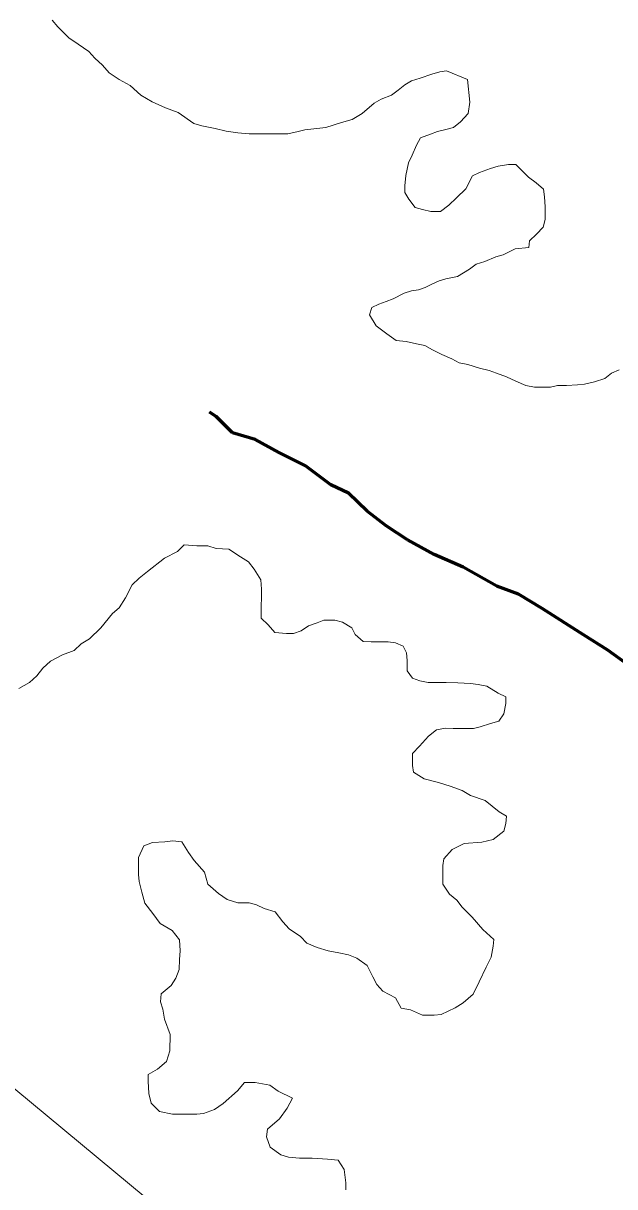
# Model space of a CAD drawing. Extents: x 553962 to 842807, y 8883888 to 9032388.
# Drawn here: x 802881.4 to 803056.4, y 9015168.2 to 9015512.3 of the extents above; entities that cross this region are included whole.
import ezdxf

# ---------------------------------------------------------------- set-up
doc = ezdxf.new("R2010")
doc.units = 0
doc.header["$LTSCALE"] = 200
doc.linetypes.add('LONG_DASH_SHORT_DASH', pattern=[9.9, 6, -1.2, 1.5, -1.2])
for name, color, linetype, lineweight in [('23', 7, 'Continuous', 13), ('25', 7, 'Continuous', 13), ('7', 7, 'LONG_DASH_SHORT_DASH', 60), ('8', 7, 'Continuous', 13)]:
    doc.layers.add(name, color=color, linetype=linetype, lineweight=lineweight)

msp = doc.modelspace()

# ---------------------------------------------------------------- linework, layer by layer
at = {"layer": '23'}
for points in [[(803012.8, 9015495.7), (803006.6, 9015498.3), (803004.6, 9015498), (803002.3, 9015497.3), (802998.8, 9015496.1), (802996.3, 9015495.3), (802994.3, 9015494.1), (802992.3, 9015492.6), (802990.3, 9015491.1), (802987.3, 9015489.9), (802985.2, 9015488.7), (802981.7, 9015485.7), (802978.7, 9015483.9), (802975.5, 9015483), (802970.9, 9015481.5), (802964.7, 9015480.8), (802962.7, 9015480.3), (802959.7, 9015479.6), (802956.2, 9015479.6), (802953.2, 9015479.6), (802950.2, 9015479.6), (802948.2, 9015479.6), (802944.9, 9015479.9), (802941.4, 9015480.4), (802938.2, 9015481.2), (802934.2, 9015482), (802931.9, 9015482.7), (802927.2, 9015486), (802923.5, 9015487.3), (802919.5, 9015489.1), (802916.2, 9015491.1), (802913, 9015493.9), (802909.8, 9015495.7), (802906.8, 9015497.7), (802904.8, 9015500), (802902.6, 9015502), (802900.8, 9015504), (802897.6, 9015506.2), (802894.9, 9015508), (802891.6, 9015511.3), (802889.9, 9015513.3)], [(803057.7, 9015409.8), (803055.4, 9015408.8), (803053.4, 9015407.3), (803050.4, 9015406.3), (803047.4, 9015405.6), (803045.4, 9015405.4), (803042.1, 9015405.2), (803039.4, 9015405.2), (803037.4, 9015404.7), (803034.6, 9015404.7), (803032.6, 9015404.7), (803030.1, 9015405.2), (803027.1, 9015406.5), (803024.4, 9015407.8), (803021.4, 9015408.8), (803019.2, 9015409.6), (803016.4, 9015410.3), (803012.9, 9015411.4), (803010.4, 9015411.9), (803008.2, 9015413.1), (803005.2, 9015414.4), (803002.5, 9015415.7), (803000.2, 9015417), (802997.7, 9015417.5), (802994.7, 9015418.2), (802991.7, 9015418.5), (802989, 9015420.5), (802985.8, 9015422.8), (802983.8, 9015426.1), (802984.5, 9015428.3), (802986.6, 9015429.3), (802988.8, 9015430), (802990.8, 9015430.8), (802994.1, 9015432.5), (802996.3, 9015433.2), (802998.3, 9015433.5), (803000.3, 9015434.2), (803002.3, 9015435.2), (803004.4, 9015436.2), (803006.4, 9015436.7), (803009.9, 9015437.4), (803013.4, 9015439.6), (803015.4, 9015441.1), (803017.9, 9015441.9), (803021.2, 9015443.3), (803023.4, 9015443.8), (803026.9, 9015445.6), (803031, 9015446), (803031.2, 9015448), (803033.2, 9015450), (803035.2, 9015452), (803035.8, 9015454.3), (803035.8, 9015458), (803035.6, 9015461), (803035.3, 9015463.3), (803033.1, 9015465.1), (803030.9, 9015466.8), (803027.1, 9015470.6), (803024.9, 9015470.6), (803021.9, 9015470.1), (803019.6, 9015469.4), (803016.4, 9015468.2), (803014.3, 9015467.2), (803012.3, 9015463.4), (803009.6, 9015460.7), (803007.3, 9015458.5), (803004.8, 9015456.7), (803002, 9015456.7), (802999.5, 9015457.3), (802997.3, 9015457.8), (802995.5, 9015460.3), (802994.3, 9015462.3), (802994.3, 9015464.3), (802994.6, 9015467.3), (802995.4, 9015471.1), (802996.4, 9015473.3), (802997.7, 9015476.3), (802998.9, 9015478.5), (803001.9, 9015479.5), (803003.9, 9015480.3), (803006, 9015480.8), (803008.7, 9015481.5), (803010.7, 9015483.2), (803013, 9015485.7), (803013.5, 9015489), (803012.8, 9015495.7)]]:
    msp.add_lwpolyline(points, dxfattribs=at)
at = {"layer": '25'}
for points in [[(803012.8, 9015495.7), (803006.6, 9015498.3), (803004.6, 9015498), (803002.3, 9015497.3), (802998.8, 9015496.1), (802996.3, 9015495.3), (802994.3, 9015494.1), (802992.3, 9015492.6), (802990.3, 9015491.1), (802987.3, 9015489.9), (802985.2, 9015488.7), (802981.7, 9015485.7), (802978.7, 9015483.9), (802975.5, 9015483), (802970.9, 9015481.5), (802964.7, 9015480.8), (802962.7, 9015480.3), (802959.7, 9015479.6), (802956.2, 9015479.6), (802953.2, 9015479.6), (802950.2, 9015479.6), (802948.2, 9015479.6), (802944.9, 9015479.9), (802941.4, 9015480.4), (802938.2, 9015481.2), (802934.2, 9015482), (802931.9, 9015482.7), (802927.2, 9015486), (802923.5, 9015487.3), (802919.5, 9015489.1), (802916.2, 9015491.1), (802913, 9015493.9), (802909.8, 9015495.7), (802906.8, 9015497.7), (802904.8, 9015500), (802902.6, 9015502), (802900.8, 9015504), (802897.6, 9015506.2), (802894.9, 9015508), (802891.6, 9015511.3), (802889.9, 9015513.3)], [(803057.7, 9015409.8), (803055.4, 9015408.8), (803053.4, 9015407.3), (803050.4, 9015406.3), (803047.4, 9015405.6), (803045.4, 9015405.4), (803042.1, 9015405.2), (803039.4, 9015405.2), (803037.4, 9015404.7), (803034.6, 9015404.7), (803032.6, 9015404.7), (803030.1, 9015405.2), (803027.1, 9015406.5), (803024.4, 9015407.8), (803021.4, 9015408.8), (803019.2, 9015409.6), (803016.4, 9015410.3), (803012.9, 9015411.4), (803010.4, 9015411.9), (803008.2, 9015413.1), (803005.2, 9015414.4), (803002.5, 9015415.7), (803000.2, 9015417), (802997.7, 9015417.5), (802994.7, 9015418.2), (802991.7, 9015418.5), (802989, 9015420.5), (802985.8, 9015422.8), (802983.8, 9015426.1), (802984.5, 9015428.3), (802986.6, 9015429.3), (802988.8, 9015430), (802990.8, 9015430.8), (802994.1, 9015432.5), (802996.3, 9015433.2), (802998.3, 9015433.5), (803000.3, 9015434.2), (803002.3, 9015435.2), (803004.4, 9015436.2), (803006.4, 9015436.7), (803009.9, 9015437.4), (803013.4, 9015439.6), (803015.4, 9015441.1), (803017.9, 9015441.9), (803021.2, 9015443.3), (803023.4, 9015443.8), (803026.9, 9015445.6), (803031, 9015446), (803031.2, 9015448), (803033.2, 9015450), (803035.2, 9015452), (803035.8, 9015454.3), (803035.8, 9015458), (803035.6, 9015461), (803035.3, 9015463.3), (803033.1, 9015465.1), (803030.9, 9015466.8), (803027.1, 9015470.6), (803024.9, 9015470.6), (803021.9, 9015470.1), (803019.6, 9015469.4), (803016.4, 9015468.2), (803014.3, 9015467.2), (803012.3, 9015463.4), (803009.6, 9015460.7), (803007.3, 9015458.5), (803004.8, 9015456.7), (803002, 9015456.7), (802999.5, 9015457.3), (802997.3, 9015457.8), (802995.5, 9015460.3), (802994.3, 9015462.3), (802994.3, 9015464.3), (802994.6, 9015467.3), (802995.4, 9015471.1), (802996.4, 9015473.3), (802997.7, 9015476.3), (802998.9, 9015478.5), (803001.9, 9015479.5), (803003.9, 9015480.3), (803006, 9015480.8), (803008.7, 9015481.5), (803010.7, 9015483.2), (803013, 9015485.7), (803013.5, 9015489), (803012.8, 9015495.7)], [(802880.1, 9015315.6), (802883.2, 9015317.3), (802885.4, 9015319.3), (802887.2, 9015321.6), (802889.5, 9015323.6), (802893, 9015325.5), (802896.5, 9015326.8), (802898.5, 9015328.8), (802901, 9015330.2), (802904.3, 9015333.5), (802907.8, 9015337.7), (802909.8, 9015339.4), (802911.6, 9015342.4), (802913.6, 9015346.2), (802915.7, 9015348.2), (802918.2, 9015350.2), (802923.2, 9015354.1), (802927, 9015356.1), (802929, 9015358.1), (802932.7, 9015357.8), (802936, 9015357.8), (802938.5, 9015357), (802942.2, 9015356.8), (802945.7, 9015354.5), (802948, 9015353), (802949.7, 9015350.9), (802951.7, 9015347.7), (802951.9, 9015344.9), (802951.9, 9015342.7), (802951.8, 9015339.7), (802951.8, 9015336.4), (802953.8, 9015334.4), (802955.8, 9015332.1), (802959.3, 9015331.8), (802961.3, 9015331.8), (802963.6, 9015332.6), (802965.8, 9015334.1), (802968.3, 9015335), (802970.3, 9015335.8), (802973.6, 9015335.8), (802975.8, 9015335.2), (802978.6, 9015333.5), (802979.6, 9015331.5), (802982, 9015329.5), (802984.3, 9015329.4), (802987.3, 9015329.4), (802989.3, 9015329.4), (802991.5, 9015329.1), (802993.8, 9015328.1), (802994.8, 9015326.1), (802995, 9015323.8), (802995, 9015320.8), (802996.5, 9015318.6), (802998.7, 9015317.8), (803001.2, 9015317.3), (803003.2, 9015317.3), (803006.5, 9015317.3), (803010, 9015317.2), (803013.7, 9015317), (803016, 9015316.7), (803018.5, 9015316.2), (803021.9, 9015314.2), (803024.2, 9015313.1), (803024.2, 9015311.1), (803023.6, 9015308.1), (803022.1, 9015305.9), (803019.6, 9015305.2), (803016.6, 9015304.2), (803014.6, 9015303.7), (803011.9, 9015303.7), (803008.6, 9015303.7), (803006.3, 9015303.8), (803003.6, 9015303.3), (803001.3, 9015301.5), (802998.6, 9015298.5), (802996.5, 9015296.3), (802996.5, 9015292.8), (802996.8, 9015290.8), (803000, 9015288.8), (803004.2, 9015287.7), (803007.7, 9015286.7), (803011.2, 9015285.4), (803013.7, 9015283.9), (803018, 9015282.4), (803022.2, 9015279.1), (803024.4, 9015277.8), (803024.2, 9015275.6), (803023.6, 9015273.3), (803020.4, 9015270.9), (803017.1, 9015270.1), (803011.8, 9015269.7), (803008.3, 9015267.9), (803005.8, 9015265.2), (803005.5, 9015263.2), (803005.5, 9015260.4)], [(803005.5, 9015260.4), (803005.5, 9015257.7), (803007.5, 9015254.7), (803009.7, 9015252.9), (803011.2, 9015250.9), (803014.2, 9015247.9), (803017.4, 9015244.3), (803020.6, 9015241.3), (803020.4, 9015239.3), (803019.8, 9015236.1), (803018.3, 9015233.1), (803016.3, 9015228.8), (803014.5, 9015225.1), (803011.5, 9015222.6), (803009.2, 9015221.1), (803005, 9015219.1), (803003, 9015218.9), (802999.5, 9015218.9), (802996, 9015220.5), (802993.2, 9015221), (802991.5, 9015224), (802987.8, 9015226), (802986, 9015228), (802984.8, 9015230.3), (802983.1, 9015233.6), (802980.1, 9015235.8), (802977.6, 9015236.8), (802974.8, 9015237.4), (802971.6, 9015237.9), (802968.3, 9015238.9), (802965.3, 9015240.2), (802963.4, 9015242.2), (802960.1, 9015244.5), (802958.2, 9015246.5), (802955.9, 9015249.5), (802952.7, 9015250.5), (802950.4, 9015251.6), (802948.2, 9015252.1), (802944.9, 9015252.1), (802941.7, 9015253.1), (802939.2, 9015254.9), (802936, 9015257.7), (802935, 9015261.2), (802932, 9015264.7), (802930.3, 9015267), (802928.3, 9015270.2), (802925.6, 9015270.5), (802923.3, 9015270.2), (802919.6, 9015270), (802917.1, 9015269), (802915.5, 9015265.6), (802915.5, 9015262.8), (802915.5, 9015260.5), (802915.7, 9015258.5), (802916.5, 9015255.3), (802917.4, 9015252), (802919.7, 9015249), (802921.9, 9015246), (802925.4, 9015244), (802927.6, 9015241.2), (802927.8, 9015237.9), (802927.6, 9015235.4), (802927.5, 9015232.4), (802926.5, 9015229.9), (802925.2, 9015227.7), (802922.2, 9015225.2), (802922, 9015222.9), (802922.7, 9015220.7), (802923.2, 9015217.7), (802924.9, 9015213.2), (802924.8, 9015208.4), (802923.8, 9015205.2), (802921.1, 9015202.9), (802918.3, 9015201.4), (802918.3, 9015199.4), (802918.5, 9015195.7), (802919.2, 9015192.9), (802921.7, 9015190.4), (802925.5, 9015189.6), (802929.2, 9015189.6), (802932.7, 9015189.6), (802934.7, 9015189.8), (802938, 9015191), (802940.5, 9015192.8), (802944.8, 9015196.5), (802946.8, 9015199), (802950, 9015199), (802954.3, 9015198.2), (802956.8, 9015196.4), (802961, 9015194.4), (802959.5, 9015191.4), (802957.2, 9015188.2), (802953.7, 9015185.2), (802953.4, 9015182.9), (802954.4, 9015179.9), (802957.6, 9015177.6), (802959.9, 9015176.9), (802963.1, 9015176.6), (802966.9, 9015176.6), (802971.4, 9015176.3), (802974.6, 9015176)], [(802974.6, 9015176), (802976.3, 9015173.3), (802976.8, 9015169.3), (802976.8, 9015167.2)]]:
    msp.add_lwpolyline(points, dxfattribs=at)
at = {"layer": '7'}
for points in [[(802950, 9015389.2), (802943.3, 9015391.2), (802938.5, 9015396), (802936.5, 9015397.3)], [(803060.3, 9015322.6), (803054.3, 9015326.9), (803047.1, 9015331.4), (803034.9, 9015339.2), (803027.9, 9015343.5), (803021.5, 9015345.8), (803011.5, 9015351.4), (803003, 9015355.2), (802995.1, 9015359.5), (802988.8, 9015363.7), (802983.1, 9015368), (802977.6, 9015373.3), (802972.4, 9015375.8), (802964.9, 9015381.4), (802957, 9015385.4), (802950, 9015389.2)]]:
    msp.add_lwpolyline(points, dxfattribs=at)
at = {"layer": '8'}
msp.add_lwpolyline([(804625.4, 9014595.8), (803750.6, 9014473.3), (802573.6, 9015450.5), (801697.7, 9015565.4), (800316.5, 9016807.2), (799695.4, 9016754.7), (799170.5, 9017069.8), (798680.5, 9016623.4), (798540.6, 9016781), (798334.3, 9016747), (798588.4, 9017146.4), (798720.6, 9018160.8), (799528.9, 9018579), (800064.8, 9019630.5), (801540.4, 9020111), (803188, 9022060.7), (803271.6, 9022924.2)], dxfattribs=at)

doc.saveas('drawing.dxf')
